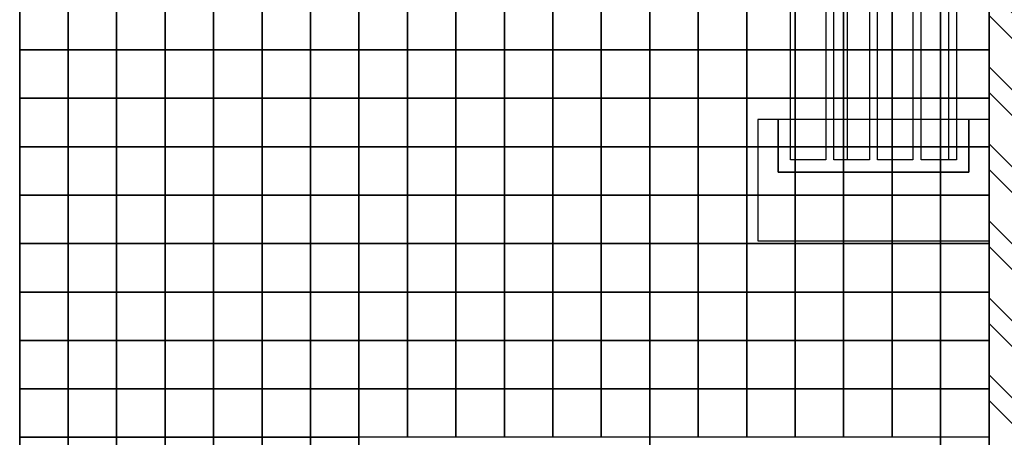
# Model space of a CAD drawing. Header units: millimetres. Extents: x -115474967 to 444143, y -74377 to 241828222.
# Tile 358 of 590: x -102442 to -101426, y 266315 to 266746. Entities that reach past the tile are written whole.
import ezdxf

# ---------------------------------------------------------------- set-up
doc = ezdxf.new("R2010")
doc.units = ezdxf.units.MM
doc.header["$MEASUREMENT"] = 0
for name, color, linetype in [('00-2 Fittings', 8, 'Continuous'), ('00-2 Walls', 4, 'Continuous'), ('00-3 Elev 02', 1, 'Continuous'), ('00-3 Elev 04', 8, 'Continuous'), ('00-6 H-Brickwork', 9, 'Continuous')]:
    doc.layers.add(name, color=color, linetype=linetype)

msp = doc.modelspace()

# ---------------------------------------------------------------- hatches: boundary and pattern name
at = {"layer": '00-6 H-Brickwork'}
h = msp.add_hatch(dxfattribs=at)
h.set_pattern_fill('ANSI32', color=256, scale=150, angle=450, style=0)
h.set_pattern_definition([(135, (14085.39, 0), (-39.774756, -39.774756), []), (135, (14085.39, 26.517), (-39.774756, -39.774756), [])])
h.paths.add_polyline_path([(-109260.08217, 270268.53784), (-109150.19608, 270268.53422), (-109150.19608, 270383.4416), (-109058.42578, 270383.47371), (-109058.42578, 270268.53422), (-108948.63072, 270268.51248), (-108948.42578, 270498.29396), (-109258.32202, 270498.29396)])
h.paths.add_polyline_path([(-108948.63072, 270153.32183), (-109260.19608, 270153.32183), (-109260.19608, 270268.53422), (-108948.63072, 270268.50592)], flags=17)
h.paths.add_polyline_path([(-107303.97852, 267542.95615), (-110870.91859, 267542.95615), (-110870.92005, 267184.13279), (-111099.69926, 267184.16443), (-111099.73128, 267294.33039), (-110984.13263, 267294.33039), (-110984.89939, 267655.29973), (-109375.20646, 267658.71902), (-109380.86351, 270321.85747), (-109265.86379, 270322.11662), (-109260.19608, 269354.14194), (-108362.03114, 269354.14194), (-108362.03114, 269304.14194), (-109260.19608, 269304.13421), (-109260.19608, 268504.13368), (-108362.03114, 268504.13368), (-108362.03114, 268454.13368), (-109260.19608, 268454.13274), (-109260.19608, 267652.95615), (-107303.89194, 267652.95612)])
h.paths.add_polyline_path([(-109610.86301, 270321.38377), (-109380.86522, 270321.85738), (-109380.62985, 270211.85786), (-109495.02964, 270211.61485), (-109490.45042, 267773.47446), (-111099.66512, 267771.37479), (-111099.74655, 267184.16451), (-111213.89911, 267184.18035), (-111214.81325, 267884.81187), (-109605.69449, 267888.22997), (-109605.6157, 267851.13878)])
h.paths.add_polyline_path([(-107353.18352, 268552.94153), (-107301.93173, 268552.94153), (-107301.93173, 270143.17954), (-107353.18352, 270143.17954)])
h.paths.add_polyline_path([(-106403.79542, 268552.44538), (-106352.21745, 268552.44538), (-106352.21745, 270147.39224), (-106403.79542, 270147.39224)])
h.paths.add_polyline_path([(-105453.77199, 268551.92727), (-105402.20687, 268551.92727), (-105402.20687, 270149.00282), (-105453.77199, 270149.00282)])
h.paths.add_polyline_path([(-101721.713, 270378.88833), (-104503.42654, 270378.88833), (-104503.42654, 270495.68108), (-101721.713, 270495.68108)])
h.paths.add_polyline_path([(-104502.67338, 265155.25751), (-103861.43127, 265154.83502), (-103861.43127, 265264.83504), (-104392.67338, 265265.18506), (-104392.67338, 267465.18554), (-101441.74628, 267465.18556), (-101441.74628, 265265.18506), (-102761.35902, 265264.11025), (-102761.43151, 265154.11027), (-101331.74628, 265155.18506), (-101331.67713, 267575.18556), (-104392.67338, 267575.18556), (-104392.67338, 270150.61523), (-101831.8551, 270150.61523), (-101832.77079, 268473.49915), (-101722.74451, 268473.49915), (-101721.713, 270378.88429), (-101831.713, 270378.88833), (-101831.713, 270264.78479), (-104393.49383, 270265.61016), (-104393.42654, 270378.88833), (-104503.47702, 270379.97591)])
h.paths.add_polyline_path([(-100822.74451, 268472.94781), (-100772.01697, 268472.94781), (-100772.01697, 270145.76617), (-100822.74451, 270145.76617)])
h.paths.add_polyline_path([(-99872.97549, 268137.32336), (-99456.30081, 268137.09656), (-99456.25182, 268227.09655), (-99762.9244, 268227.26347), (-99761.83551, 270143.99884), (-99436.85793, 270143.99884), (-99436.74422, 270261.68049), (-99871.72212, 270262.10074)])
h.paths.add_polyline_path([(-99871.7221, 270262.13645), (-99761.61102, 270261.99435), (-99761.61102, 270376.99438), (-99546.52198, 270377.10066), (-99546.52198, 270261.68049), (-99436.74421, 270261.68296), (-99436.52198, 270491.68034), (-99871.61102, 270491.68034)])
h.paths.add_polyline_path([(-98762.43622, 269126.3182), (-98711.7444, 269126.3182), (-98711.7444, 270143.99884), (-98762.43622, 270143.99884)])
h.paths.add_polyline_path([(-97712.32578, 269126.40399), (-97661.62803, 269126.40399), (-97661.62803, 270143.99884), (-97712.32578, 270143.99884)], flags=17)
h.paths.add_polyline_path([(-97071.53883, 270259.39761), (-96961.52288, 270259.39511), (-96961.41186, 270374.28876), (-96551.35101, 270374.28876), (-96551.35101, 270259.12945), (-96441.43927, 270259.05413), (-96441.34536, 270488.78626), (-97071.52288, 270488.78625)])
h.paths.add_polyline_path([(-96442.59513, 266505.83408), (-96662.59513, 266545.28649), (-96662.59513, 268135.57592), (-98256.30098, 268136.44339), (-98256.252, 268226.44338), (-96661.50193, 268225.57591), (-96661.50193, 270143.99884), (-97071.572, 270143.99884), (-97071.53883, 270259.39511), (-96441.43927, 270259.05214)])
h.paths.add_polyline_path([(-102665.60228, 263929.62036), (-102665.6022, 264149.62036), (-99866.75339, 264149.62036), (-99866.75339, 264827.42455), (-99756.75339, 264827.42455), (-99756.75339, 264149.62036), (-97688.94996, 264149.62036), (-97691.0228, 266182.58981), (-99873.09098, 266182.58981), (-99873.77765, 267068.0994), (-99763.77765, 267068.44231), (-99763.77765, 266403.02968), (-96705.99403, 266403.02968), (-96745.52532, 266182.58981), (-97477.09582, 266182.58981), (-97468.06649, 263929.62036), (-99073.81807, 263929.62036), (-99073.81807, 263840.89071), (-99293.54254, 263840.89071), (-99293.81914, 263929.62036)])
h.paths.add_polyline_path([(-110980.11471, 264159.62015), (-110980.10231, 264274.31633), (-111095.10219, 264274.16628), (-111095.22, 264384.33281), (-110870.91859, 264384.13517), (-110870.91859, 264274.61277), (-105532.3587, 264274.62036), (-105532.3587, 266949.61603), (-105422.3587, 266949.61603), (-105422.3587, 264149.62036), (-103974.10601, 264149.62036), (-103974.10601, 263929.62036), (-105532.3587, 263929.62036), (-109252.28503, 263929.62036), (-109252.28503, 263873.55477), (-109482.16432, 263873.06649), (-109482.1654, 263983.06646), (-109367.46422, 263983.06583), (-109367.46422, 264044.61972), (-105532.3587, 264044.62036), (-105532.3587, 264159.62036)])
h.paths.add_polyline_path([(-111209.65275, 263929.62036), (-111210.24584, 264384.18273), (-111095.24593, 264384.33278), (-111095.24593, 264044.62036), (-109482.52981, 264044.62036), (-109482.1654, 263873.06646), (-109597.16516, 263872.82219), (-109597.16516, 263929.62036)])

# ---------------------------------------------------------------- linework, layer by layer
at = {"layer": '00-2 Fittings', "color": 9, "true_color": 0xc7c8ca}
for points in [[(-102391.74623, 266765.18578), (-102391.74623, 266715.18578), (-102441.74623, 266715.18578), (-102441.74623, 266765.18578)], [(-102341.74623, 266765.18578), (-102341.74623, 266715.18578), (-102391.74623, 266715.18578), (-102391.74623, 266765.18578)], [(-102291.74623, 266765.18578), (-102291.74623, 266715.18578), (-102341.74623, 266715.18578), (-102341.74623, 266765.18578)], [(-102241.74623, 266765.18578), (-102241.74623, 266715.18578), (-102291.74623, 266715.18578), (-102291.74623, 266765.18578)], [(-102191.74623, 266765.18578), (-102191.74623, 266715.18578), (-102241.74623, 266715.18578), (-102241.74623, 266765.18578)], [(-102141.74623, 266765.18578), (-102141.74623, 266715.18578), (-102191.74623, 266715.18578), (-102191.74623, 266765.18578)], [(-102091.74623, 266765.18578), (-102091.74623, 266715.18578), (-102141.74623, 266715.18578), (-102141.74623, 266765.18578)], [(-102041.74623, 266765.18556), (-102041.74623, 266715.18556), (-102091.74623, 266715.18556), (-102091.74623, 266765.18556)], [(-101991.74623, 266765.18556), (-101991.74623, 266715.18556), (-102041.74623, 266715.18556), (-102041.74623, 266765.18556)], [(-101941.74623, 266765.18556), (-101941.74623, 266715.18556), (-101991.74623, 266715.18556), (-101991.74623, 266765.18556)], [(-101891.74623, 266765.18556), (-101891.74623, 266715.18556), (-101941.74623, 266715.18556), (-101941.74623, 266765.18556)], [(-101841.74623, 266765.18556), (-101841.74623, 266715.18556), (-101891.74623, 266715.18556), (-101891.74623, 266765.18556)], [(-101791.74623, 266765.18556), (-101791.74623, 266715.18556), (-101841.74623, 266715.18556), (-101841.74623, 266765.18556)], [(-101741.74623, 266765.18556), (-101741.74623, 266715.18556), (-101791.74623, 266715.18556), (-101791.74623, 266765.18556)], [(-101691.74623, 266765.18556), (-101691.74623, 266715.18556), (-101741.74623, 266715.18556), (-101741.74623, 266765.18556)], [(-101641.74623, 266765.18556), (-101641.74623, 266715.18556), (-101691.74623, 266715.18556), (-101691.74623, 266765.18556)], [(-101591.74623, 266765.18556), (-101591.74623, 266715.18556), (-101641.74623, 266715.18556), (-101641.74623, 266765.18556)], [(-101541.74623, 266765.18556), (-101541.74623, 266715.18556), (-101591.74623, 266715.18556), (-101591.74623, 266765.18556)], [(-101491.74623, 266765.18556), (-101491.74623, 266715.18556), (-101541.74623, 266715.18556), (-101541.74623, 266765.18556)], [(-101441.74623, 266765.18534), (-101441.74623, 266715.18534), (-101491.74623, 266715.18534), (-101491.74623, 266765.18534)], [(-102391.74623, 266715.18578), (-102391.74623, 266665.18578), (-102441.74623, 266665.18578), (-102441.74623, 266715.18578)], [(-102341.74623, 266715.18578), (-102341.74623, 266665.18578), (-102391.74623, 266665.18578), (-102391.74623, 266715.18578)], [(-102291.74623, 266715.18578), (-102291.74623, 266665.18578), (-102341.74623, 266665.18578), (-102341.74623, 266715.18578)], [(-102241.74623, 266715.18578), (-102241.74623, 266665.18578), (-102291.74623, 266665.18578), (-102291.74623, 266715.18578)], [(-102191.74623, 266715.18578), (-102191.74623, 266665.18578), (-102241.74623, 266665.18578), (-102241.74623, 266715.18578)], [(-102141.74623, 266715.18578), (-102141.74623, 266665.18578), (-102191.74623, 266665.18578), (-102191.74623, 266715.18578)], [(-102091.74623, 266715.18578), (-102091.74623, 266665.18578), (-102141.74623, 266665.18578), (-102141.74623, 266715.18578)], [(-102041.74623, 266715.18556), (-102041.74623, 266665.18556), (-102091.74623, 266665.18556), (-102091.74623, 266715.18556)], [(-101991.74623, 266715.18556), (-101991.74623, 266665.18556), (-102041.74623, 266665.18556), (-102041.74623, 266715.18556)], [(-101941.74623, 266715.18556), (-101941.74623, 266665.18556), (-101991.74623, 266665.18556), (-101991.74623, 266715.18556)], [(-101891.74623, 266715.18556), (-101891.74623, 266665.18556), (-101941.74623, 266665.18556), (-101941.74623, 266715.18556)], [(-101841.74623, 266715.18556), (-101841.74623, 266665.18556), (-101891.74623, 266665.18556), (-101891.74623, 266715.18556)], [(-101791.74623, 266715.18556), (-101791.74623, 266665.18556), (-101841.74623, 266665.18556), (-101841.74623, 266715.18556)], [(-101741.74623, 266715.18556), (-101741.74623, 266665.18556), (-101791.74623, 266665.18556), (-101791.74623, 266715.18556)], [(-101691.74623, 266715.18556), (-101691.74623, 266665.18556), (-101741.74623, 266665.18556), (-101741.74623, 266715.18556)], [(-101641.74623, 266715.18556), (-101641.74623, 266665.18556), (-101691.74623, 266665.18556), (-101691.74623, 266715.18556)], [(-101591.74623, 266715.18556), (-101591.74623, 266665.18556), (-101641.74623, 266665.18556), (-101641.74623, 266715.18556)], [(-101541.74623, 266715.18556), (-101541.74623, 266665.18556), (-101591.74623, 266665.18556), (-101591.74623, 266715.18556)], [(-101491.74623, 266715.18556), (-101491.74623, 266665.18556), (-101541.74623, 266665.18556), (-101541.74623, 266715.18556)], [(-101441.74623, 266715.18534), (-101441.74623, 266665.18534), (-101491.74623, 266665.18534), (-101491.74623, 266715.18534)], [(-102391.74623, 266665.18578), (-102391.74623, 266615.18578), (-102441.74623, 266615.18578), (-102441.74623, 266665.18578)], [(-102341.74623, 266665.18578), (-102341.74623, 266615.18578), (-102391.74623, 266615.18578), (-102391.74623, 266665.18578)], [(-102291.74623, 266665.18578), (-102291.74623, 266615.18578), (-102341.74623, 266615.18578), (-102341.74623, 266665.18578)], [(-102241.74623, 266665.18578), (-102241.74623, 266615.18578), (-102291.74623, 266615.18578), (-102291.74623, 266665.18578)], [(-102191.74623, 266665.18578), (-102191.74623, 266615.18578), (-102241.74623, 266615.18578), (-102241.74623, 266665.18578)], [(-102141.74623, 266665.18578), (-102141.74623, 266615.18578), (-102191.74623, 266615.18578), (-102191.74623, 266665.18578)], [(-102091.74623, 266665.18578), (-102091.74623, 266615.18578), (-102141.74623, 266615.18578), (-102141.74623, 266665.18578)], [(-102041.74623, 266665.18556), (-102041.74623, 266615.18556), (-102091.74623, 266615.18556), (-102091.74623, 266665.18556)], [(-101991.74623, 266665.18556), (-101991.74623, 266615.18556), (-102041.74623, 266615.18556), (-102041.74623, 266665.18556)], [(-101941.74623, 266665.18556), (-101941.74623, 266615.18556), (-101991.74623, 266615.18556), (-101991.74623, 266665.18556)], [(-101891.74623, 266665.18556), (-101891.74623, 266615.18556), (-101941.74623, 266615.18556), (-101941.74623, 266665.18556)], [(-101841.74623, 266665.18556), (-101841.74623, 266615.18556), (-101891.74623, 266615.18556), (-101891.74623, 266665.18556)], [(-101791.74623, 266665.18556), (-101791.74623, 266615.18556), (-101841.74623, 266615.18556), (-101841.74623, 266665.18556)], [(-101741.74623, 266665.18556), (-101741.74623, 266615.18556), (-101791.74623, 266615.18556), (-101791.74623, 266665.18556)], [(-101691.74623, 266665.18556), (-101691.74623, 266615.18556), (-101741.74623, 266615.18556), (-101741.74623, 266665.18556)], [(-101641.74623, 266665.18556), (-101641.74623, 266615.18556), (-101691.74623, 266615.18556), (-101691.74623, 266665.18556)], [(-101591.74623, 266665.18556), (-101591.74623, 266615.18556), (-101641.74623, 266615.18556), (-101641.74623, 266665.18556)], [(-101541.74623, 266665.18556), (-101541.74623, 266615.18556), (-101591.74623, 266615.18556), (-101591.74623, 266665.18556)], [(-101491.74623, 266665.18556), (-101491.74623, 266615.18556), (-101541.74623, 266615.18556), (-101541.74623, 266665.18556)], [(-101441.74623, 266665.18534), (-101441.74623, 266615.18534), (-101491.74623, 266615.18534), (-101491.74623, 266665.18534)], [(-102391.74623, 266615.18578), (-102391.74623, 266565.18578), (-102441.74623, 266565.18578), (-102441.74623, 266615.18578)], [(-102341.74623, 266615.18578), (-102341.74623, 266565.18578), (-102391.74623, 266565.18578), (-102391.74623, 266615.18578)], [(-102291.74623, 266615.18578), (-102291.74623, 266565.18578), (-102341.74623, 266565.18578), (-102341.74623, 266615.18578)], [(-102241.74623, 266615.18578), (-102241.74623, 266565.18578), (-102291.74623, 266565.18578), (-102291.74623, 266615.18578)], [(-102191.74623, 266615.18578), (-102191.74623, 266565.18578), (-102241.74623, 266565.18578), (-102241.74623, 266615.18578)], [(-102141.74623, 266615.18578), (-102141.74623, 266565.18578), (-102191.74623, 266565.18578), (-102191.74623, 266615.18578)], [(-102091.74623, 266615.18578), (-102091.74623, 266565.18578), (-102141.74623, 266565.18578), (-102141.74623, 266615.18578)], [(-102041.74623, 266615.18556), (-102041.74623, 266565.18556), (-102091.74623, 266565.18556), (-102091.74623, 266615.18556)], [(-101991.74623, 266615.18556), (-101991.74623, 266565.18556), (-102041.74623, 266565.18556), (-102041.74623, 266615.18556)], [(-101941.74623, 266615.18556), (-101941.74623, 266565.18556), (-101991.74623, 266565.18556), (-101991.74623, 266615.18556)], [(-101891.74623, 266615.18556), (-101891.74623, 266565.18556), (-101941.74623, 266565.18556), (-101941.74623, 266615.18556)], [(-101841.74623, 266615.18556), (-101841.74623, 266565.18556), (-101891.74623, 266565.18556), (-101891.74623, 266615.18556)], [(-101791.74623, 266615.18556), (-101791.74623, 266565.18556), (-101841.74623, 266565.18556), (-101841.74623, 266615.18556)], [(-101741.74623, 266615.18556), (-101741.74623, 266565.18556), (-101791.74623, 266565.18556), (-101791.74623, 266615.18556)], [(-101691.74623, 266615.18556), (-101691.74623, 266565.18556), (-101741.74623, 266565.18556), (-101741.74623, 266615.18556)], [(-101641.74623, 266615.18556), (-101641.74623, 266565.18556), (-101691.74623, 266565.18556), (-101691.74623, 266615.18556)], [(-101591.74623, 266615.18556), (-101591.74623, 266565.18556), (-101641.74623, 266565.18556), (-101641.74623, 266615.18556)], [(-101541.74623, 266615.18556), (-101541.74623, 266565.18556), (-101591.74623, 266565.18556), (-101591.74623, 266615.18556)], [(-101491.74623, 266615.18556), (-101491.74623, 266565.18556), (-101541.74623, 266565.18556), (-101541.74623, 266615.18556)], [(-101441.74623, 266615.18534), (-101441.74623, 266565.18534), (-101491.74623, 266565.18534), (-101491.74623, 266615.18534)], [(-102391.74623, 266565.18578), (-102391.74623, 266515.18578), (-102441.74623, 266515.18578), (-102441.74623, 266565.18578)], [(-102341.74623, 266565.18578), (-102341.74623, 266515.18578), (-102391.74623, 266515.18578), (-102391.74623, 266565.18578)], [(-102291.74623, 266565.18578), (-102291.74623, 266515.18578), (-102341.74623, 266515.18578), (-102341.74623, 266565.18578)], [(-102241.74623, 266565.18578), (-102241.74623, 266515.18578), (-102291.74623, 266515.18578), (-102291.74623, 266565.18578)], [(-102191.74623, 266565.18578), (-102191.74623, 266515.18578), (-102241.74623, 266515.18578), (-102241.74623, 266565.18578)], [(-102141.74623, 266565.18578), (-102141.74623, 266515.18578), (-102191.74623, 266515.18578), (-102191.74623, 266565.18578)], [(-102091.74623, 266565.18578), (-102091.74623, 266515.18578), (-102141.74623, 266515.18578), (-102141.74623, 266565.18578)], [(-102041.74623, 266565.18556), (-102041.74623, 266515.18556), (-102091.74623, 266515.18556), (-102091.74623, 266565.18556)], [(-101991.74623, 266565.18556), (-101991.74623, 266515.18556), (-102041.74623, 266515.18556), (-102041.74623, 266565.18556)], [(-101941.74623, 266565.18556), (-101941.74623, 266515.18556), (-101991.74623, 266515.18556), (-101991.74623, 266565.18556)], [(-101891.74623, 266565.18556), (-101891.74623, 266515.18556), (-101941.74623, 266515.18556), (-101941.74623, 266565.18556)], [(-101841.74623, 266565.18556), (-101841.74623, 266515.18556), (-101891.74623, 266515.18556), (-101891.74623, 266565.18556)], [(-101791.74623, 266565.18556), (-101791.74623, 266515.18556), (-101841.74623, 266515.18556), (-101841.74623, 266565.18556)], [(-101741.74623, 266565.18556), (-101741.74623, 266515.18556), (-101791.74623, 266515.18556), (-101791.74623, 266565.18556)], [(-101691.74623, 266565.18556), (-101691.74623, 266515.18556), (-101741.74623, 266515.18556), (-101741.74623, 266565.18556)], [(-101641.74623, 266565.18556), (-101641.74623, 266515.18556), (-101691.74623, 266515.18556), (-101691.74623, 266565.18556)], [(-101591.74623, 266565.18556), (-101591.74623, 266515.18556), (-101641.74623, 266515.18556), (-101641.74623, 266565.18556)], [(-101541.74623, 266565.18556), (-101541.74623, 266515.18556), (-101591.74623, 266515.18556), (-101591.74623, 266565.18556)], [(-101491.74623, 266565.18556), (-101491.74623, 266515.18556), (-101541.74623, 266515.18556), (-101541.74623, 266565.18556)], [(-101441.74623, 266565.18534), (-101441.74623, 266515.18534), (-101491.74623, 266515.18534), (-101491.74623, 266565.18534)], [(-102391.74623, 266515.18578), (-102391.74623, 266465.18578), (-102441.74623, 266465.18578), (-102441.74623, 266515.18578)], [(-102341.74623, 266515.18578), (-102341.74623, 266465.18578), (-102391.74623, 266465.18578), (-102391.74623, 266515.18578)], [(-102291.74623, 266515.18578), (-102291.74623, 266465.18578), (-102341.74623, 266465.18578), (-102341.74623, 266515.18578)], [(-102241.74623, 266515.18578), (-102241.74623, 266465.18578), (-102291.74623, 266465.18578), (-102291.74623, 266515.18578)], [(-102191.74623, 266515.18578), (-102191.74623, 266465.18578), (-102241.74623, 266465.18578), (-102241.74623, 266515.18578)], [(-102141.74623, 266515.18578), (-102141.74623, 266465.18578), (-102191.74623, 266465.18578), (-102191.74623, 266515.18578)], [(-102091.74623, 266515.18578), (-102091.74623, 266465.18578), (-102141.74623, 266465.18578), (-102141.74623, 266515.18578)], [(-102041.74623, 266515.18556), (-102041.74623, 266465.18556), (-102091.74623, 266465.18556), (-102091.74623, 266515.18556)], [(-101991.74623, 266515.18556), (-101991.74623, 266465.18556), (-102041.74623, 266465.18556), (-102041.74623, 266515.18556)], [(-101941.74623, 266515.18556), (-101941.74623, 266465.18556), (-101991.74623, 266465.18556), (-101991.74623, 266515.18556)], [(-101891.74623, 266515.18556), (-101891.74623, 266465.18556), (-101941.74623, 266465.18556), (-101941.74623, 266515.18556)], [(-101841.74623, 266515.18556), (-101841.74623, 266465.18556), (-101891.74623, 266465.18556), (-101891.74623, 266515.18556)], [(-101791.74623, 266515.18556), (-101791.74623, 266465.18556), (-101841.74623, 266465.18556), (-101841.74623, 266515.18556)], [(-101741.74623, 266515.18556), (-101741.74623, 266465.18556), (-101791.74623, 266465.18556), (-101791.74623, 266515.18556)], [(-101691.74623, 266515.18556), (-101691.74623, 266465.18556), (-101741.74623, 266465.18556), (-101741.74623, 266515.18556)], [(-101641.74623, 266515.18556), (-101641.74623, 266465.18556), (-101691.74623, 266465.18556), (-101691.74623, 266515.18556)], [(-101591.74623, 266515.18556), (-101591.74623, 266465.18556), (-101641.74623, 266465.18556), (-101641.74623, 266515.18556)], [(-101541.74623, 266515.18556), (-101541.74623, 266465.18556), (-101591.74623, 266465.18556), (-101591.74623, 266515.18556)], [(-101491.74623, 266515.18556), (-101491.74623, 266465.18556), (-101541.74623, 266465.18556), (-101541.74623, 266515.18556)], [(-101441.74623, 266515.18534), (-101441.74623, 266465.18534), (-101491.74623, 266465.18534), (-101491.74623, 266515.18534)], [(-102391.74623, 266465.18578), (-102391.74623, 266415.18578), (-102441.74623, 266415.18578), (-102441.74623, 266465.18578)], [(-102341.74623, 266465.18578), (-102341.74623, 266415.18578), (-102391.74623, 266415.18578), (-102391.74623, 266465.18578)], [(-102291.74623, 266465.18578), (-102291.74623, 266415.18578), (-102341.74623, 266415.18578), (-102341.74623, 266465.18578)], [(-102241.74623, 266465.18578), (-102241.74623, 266415.18578), (-102291.74623, 266415.18578), (-102291.74623, 266465.18578)], [(-102191.74623, 266465.18578), (-102191.74623, 266415.18578), (-102241.74623, 266415.18578), (-102241.74623, 266465.18578)], [(-102141.74623, 266465.18578), (-102141.74623, 266415.18578), (-102191.74623, 266415.18578), (-102191.74623, 266465.18578)], [(-102091.74623, 266465.18578), (-102091.74623, 266415.18578), (-102141.74623, 266415.18578), (-102141.74623, 266465.18578)], [(-102041.74623, 266465.18556), (-102041.74623, 266415.18556), (-102091.74623, 266415.18556), (-102091.74623, 266465.18556)], [(-101991.74623, 266465.18556), (-101991.74623, 266415.18556), (-102041.74623, 266415.18556), (-102041.74623, 266465.18556)], [(-101941.74623, 266465.18556), (-101941.74623, 266415.18556), (-101991.74623, 266415.18556), (-101991.74623, 266465.18556)], [(-101891.74623, 266465.18556), (-101891.74623, 266415.18556), (-101941.74623, 266415.18556), (-101941.74623, 266465.18556)], [(-101841.74623, 266465.18556), (-101841.74623, 266415.18556), (-101891.74623, 266415.18556), (-101891.74623, 266465.18556)], [(-101791.74623, 266465.18556), (-101791.74623, 266415.18556), (-101841.74623, 266415.18556), (-101841.74623, 266465.18556)], [(-101741.74623, 266465.18556), (-101741.74623, 266415.18556), (-101791.74623, 266415.18556), (-101791.74623, 266465.18556)], [(-101691.74623, 266465.18556), (-101691.74623, 266415.18556), (-101741.74623, 266415.18556), (-101741.74623, 266465.18556)], [(-101641.74623, 266465.18556), (-101641.74623, 266415.18556), (-101691.74623, 266415.18556), (-101691.74623, 266465.18556)], [(-101591.74623, 266465.18556), (-101591.74623, 266415.18556), (-101641.74623, 266415.18556), (-101641.74623, 266465.18556)], [(-101541.74623, 266465.18556), (-101541.74623, 266415.18556), (-101591.74623, 266415.18556), (-101591.74623, 266465.18556)], [(-101491.74623, 266465.18556), (-101491.74623, 266415.18556), (-101541.74623, 266415.18556), (-101541.74623, 266465.18556)], [(-101441.74623, 266465.18534), (-101441.74623, 266415.18534), (-101491.74623, 266415.18534), (-101491.74623, 266465.18534)], [(-102391.74623, 266415.18578), (-102391.74623, 266365.18578), (-102441.74623, 266365.18578), (-102441.74623, 266415.18578)], [(-102341.74623, 266415.18578), (-102341.74623, 266365.18578), (-102391.74623, 266365.18578), (-102391.74623, 266415.18578)], [(-102291.74623, 266415.18578), (-102291.74623, 266365.18578), (-102341.74623, 266365.18578), (-102341.74623, 266415.18578)], [(-102241.74623, 266415.18578), (-102241.74623, 266365.18578), (-102291.74623, 266365.18578), (-102291.74623, 266415.18578)], [(-102191.74623, 266415.18578), (-102191.74623, 266365.18578), (-102241.74623, 266365.18578), (-102241.74623, 266415.18578)], [(-102141.74623, 266415.18578), (-102141.74623, 266365.18578), (-102191.74623, 266365.18578), (-102191.74623, 266415.18578)], [(-102091.74623, 266415.18578), (-102091.74623, 266365.18578), (-102141.74623, 266365.18578), (-102141.74623, 266415.18578)], [(-102041.74623, 266415.18556), (-102041.74623, 266365.18556), (-102091.74623, 266365.18556), (-102091.74623, 266415.18556)], [(-101991.74623, 266415.18556), (-101991.74623, 266365.18556), (-102041.74623, 266365.18556), (-102041.74623, 266415.18556)], [(-101941.74623, 266415.18556), (-101941.74623, 266365.18556), (-101991.74623, 266365.18556), (-101991.74623, 266415.18556)], [(-101891.74623, 266415.18556), (-101891.74623, 266365.18556), (-101941.74623, 266365.18556), (-101941.74623, 266415.18556)], [(-101841.74623, 266415.18556), (-101841.74623, 266365.18556), (-101891.74623, 266365.18556), (-101891.74623, 266415.18556)], [(-101791.74623, 266415.18556), (-101791.74623, 266365.18556), (-101841.74623, 266365.18556), (-101841.74623, 266415.18556)], [(-101741.74623, 266415.18556), (-101741.74623, 266365.18556), (-101791.74623, 266365.18556), (-101791.74623, 266415.18556)], [(-101691.74623, 266415.18556), (-101691.74623, 266365.18556), (-101741.74623, 266365.18556), (-101741.74623, 266415.18556)], [(-101641.74623, 266415.18556), (-101641.74623, 266365.18556), (-101691.74623, 266365.18556), (-101691.74623, 266415.18556)], [(-101591.74623, 266415.18556), (-101591.74623, 266365.18556), (-101641.74623, 266365.18556), (-101641.74623, 266415.18556)], [(-101541.74623, 266415.18556), (-101541.74623, 266365.18556), (-101591.74623, 266365.18556), (-101591.74623, 266415.18556)], [(-101491.74623, 266415.18556), (-101491.74623, 266365.18556), (-101541.74623, 266365.18556), (-101541.74623, 266415.18556)], [(-101441.74623, 266415.18534), (-101441.74623, 266365.18534), (-101491.74623, 266365.18534), (-101491.74623, 266415.18534)], [(-102391.74623, 266365.18578), (-102391.74623, 266315.18578), (-102441.74623, 266315.18578), (-102441.74623, 266365.18578)], [(-102341.74623, 266365.18578), (-102341.74623, 266315.18578), (-102391.74623, 266315.18578), (-102391.74623, 266365.18578)], [(-102291.74623, 266365.18578), (-102291.74623, 266315.18578), (-102341.74623, 266315.18578), (-102341.74623, 266365.18578)], [(-102241.74623, 266365.18578), (-102241.74623, 266315.18578), (-102291.74623, 266315.18578), (-102291.74623, 266365.18578)], [(-102191.74623, 266365.18578), (-102191.74623, 266315.18578), (-102241.74623, 266315.18578), (-102241.74623, 266365.18578)], [(-102141.74623, 266365.18578), (-102141.74623, 266315.18578), (-102191.74623, 266315.18578), (-102191.74623, 266365.18578)], [(-102091.74623, 266365.18578), (-102091.74623, 266315.18578), (-102141.74623, 266315.18578), (-102141.74623, 266365.18578)], [(-102041.74623, 266365.18556), (-102041.74623, 266315.18556), (-102091.74623, 266315.18556), (-102091.74623, 266365.18556)], [(-101991.74623, 266365.18556), (-101991.74623, 266315.18556), (-102041.74623, 266315.18556), (-102041.74623, 266365.18556)], [(-101941.74623, 266365.18556), (-101941.74623, 266315.18556), (-101991.74623, 266315.18556), (-101991.74623, 266365.18556)], [(-101891.74623, 266365.18556), (-101891.74623, 266315.18556), (-101941.74623, 266315.18556), (-101941.74623, 266365.18556)], [(-101841.74623, 266365.18556), (-101841.74623, 266315.18556), (-101891.74623, 266315.18556), (-101891.74623, 266365.18556)], [(-101791.74623, 266365.18556), (-101791.74623, 266315.18556), (-101841.74623, 266315.18556), (-101841.74623, 266365.18556)], [(-101741.74623, 266365.18556), (-101741.74623, 266315.18556), (-101791.74623, 266315.18556), (-101791.74623, 266365.18556)], [(-101691.74623, 266365.18556), (-101691.74623, 266315.18556), (-101741.74623, 266315.18556), (-101741.74623, 266365.18556)], [(-101641.74623, 266365.18556), (-101641.74623, 266315.18556), (-101691.74623, 266315.18556), (-101691.74623, 266365.18556)], [(-101591.74623, 266365.18556), (-101591.74623, 266315.18556), (-101641.74623, 266315.18556), (-101641.74623, 266365.18556)], [(-101541.74623, 266365.18556), (-101541.74623, 266315.18556), (-101591.74623, 266315.18556), (-101591.74623, 266365.18556)], [(-101491.74623, 266365.18556), (-101491.74623, 266315.18556), (-101541.74623, 266315.18556), (-101541.74623, 266365.18556)], [(-101441.74623, 266365.18534), (-101441.74623, 266315.18534), (-101491.74623, 266315.18534), (-101491.74623, 266365.18534)], [(-102391.74623, 266315.18578), (-102391.74623, 266265.18578), (-102441.74623, 266265.18578), (-102441.74623, 266315.18578)], [(-102341.74623, 266315.18578), (-102341.74623, 266265.18578), (-102391.74623, 266265.18578), (-102391.74623, 266315.18578)], [(-102291.74623, 266315.18578), (-102291.74623, 266265.18578), (-102341.74623, 266265.18578), (-102341.74623, 266315.18578)], [(-102241.74623, 266315.18578), (-102241.74623, 266265.18578), (-102291.74623, 266265.18578), (-102291.74623, 266315.18578)], [(-102191.74623, 266315.18578), (-102191.74623, 266265.18578), (-102241.74623, 266265.18578), (-102241.74623, 266315.18578)], [(-102141.74623, 266315.18578), (-102141.74623, 266265.18578), (-102191.74623, 266265.18578), (-102191.74623, 266315.18578)], [(-102091.74623, 266315.18578), (-102091.74623, 266265.18578), (-102141.74623, 266265.18578), (-102141.74623, 266315.18578)]]:
    msp.add_lwpolyline(points, close=True, dxfattribs=at)
at = {"layer": '00-2 Walls'}
msp.add_line((-101441.74628, 267465.18556), (-101441.74628, 265265.18506), dxfattribs=at)
msp.add_lwpolyline([(-101441.74628, 267463.24128), (-101441.74628, 265263.24172)], dxfattribs=at)
at = {"layer": '00-3 Elev 02'}
for points in [[(-102391.74623, 266515.18578), (-102391.74623, 266815.18578), (-102441.74623, 266815.18578), (-102441.74623, 266515.18578)], [(-102091.74623, 266515.18578), (-102091.74623, 266815.18578), (-102391.74623, 266815.18578), (-102391.74623, 266515.18578)], [(-101791.74623, 266515.18556), (-101791.74623, 266815.18556), (-102091.74623, 266815.18556), (-102091.74623, 266515.18556)], [(-101491.74623, 266515.18556), (-101491.74623, 266815.18556), (-101791.74623, 266815.18556), (-101791.74623, 266515.18556)], [(-101441.74623, 266515.18534), (-101441.74623, 266815.18534), (-101491.74623, 266815.18534), (-101491.74623, 266515.18534)], [(-102391.74623, 266215.18578), (-102391.74623, 266515.18578), (-102441.74623, 266515.18578), (-102441.74623, 266215.18578)], [(-102091.74623, 266215.18578), (-102091.74623, 266515.18578), (-102391.74623, 266515.18578), (-102391.74623, 266215.18578)], [(-101791.74623, 266215.18556), (-101791.74623, 266515.18556), (-102091.74623, 266515.18556), (-102091.74623, 266215.18556)], [(-101491.74623, 266215.18556), (-101491.74623, 266515.18556), (-101791.74623, 266515.18556), (-101791.74623, 266215.18556)], [(-101441.74624, 266215.18534), (-101441.74624, 266515.18534), (-101491.74623, 266515.18534), (-101491.74623, 266215.18534)]]:
    msp.add_lwpolyline(points, close=True, dxfattribs=at)
at = {"layer": '00-3 Elev 04', "linetype": 'Continuous'}
for p, q in [((-101646.65537, 266601.60492), (-101646.65537, 267379.60492)), ((-101610.06446, 267379.60492), (-101610.06446, 266601.60492)), ((-101601.70083, 266601.60492), (-101601.70083, 267379.60492)), ((-101565.10992, 267379.60492), (-101565.10992, 266601.60492)), ((-101556.74628, 266601.60492), (-101556.74628, 267379.60492)), ((-101520.15537, 267379.60492), (-101520.15537, 266601.60492)), ((-101511.79174, 266601.60492), (-101511.79174, 267379.60492)), ((-101475.20083, 267379.60492), (-101475.20083, 266601.60492)), ((-101483.56446, 267337.78674), (-101483.56446, 266601.60492)), ((-101588.10992, 267212.33219), (-101588.10992, 266601.60492)), ((-101680.10992, 266643.4231), (-101680.10992, 266517.96855)), ((-101659.20083, 266643.4231), (-101680.10992, 266643.4231)), ((-101659.20083, 266589.05946), (-101659.20083, 266643.4231)), ((-101659.20083, 266643.4231), (-101659.20083, 266589.05946)), ((-101462.65537, 266643.4231), (-101659.20083, 266643.4231)), ((-101462.65537, 266643.4231), (-101462.65537, 266589.05946)), ((-101441.74628, 266643.4231), (-101462.65537, 266643.4231)), ((-101462.65537, 266589.05946), (-101462.65537, 266643.4231)), ((-101441.74628, 266517.96855), (-101441.74628, 266643.4231)), ((-101610.06446, 266601.60492), (-101646.65537, 266601.60492)), ((-101565.10992, 266601.60492), (-101601.70083, 266601.60492)), ((-101520.15537, 266601.60492), (-101556.74628, 266601.60492)), ((-101475.20083, 266601.60492), (-101511.79174, 266601.60492)), ((-101462.65537, 266589.05946), (-101659.20083, 266589.05946)), ((-101659.20083, 266589.05946), (-101462.65537, 266589.05946)), ((-101680.10992, 266517.96855), (-101441.74628, 266517.96855))]:
    msp.add_line(p, q, dxfattribs=at)

doc.saveas('drawing.dxf')
